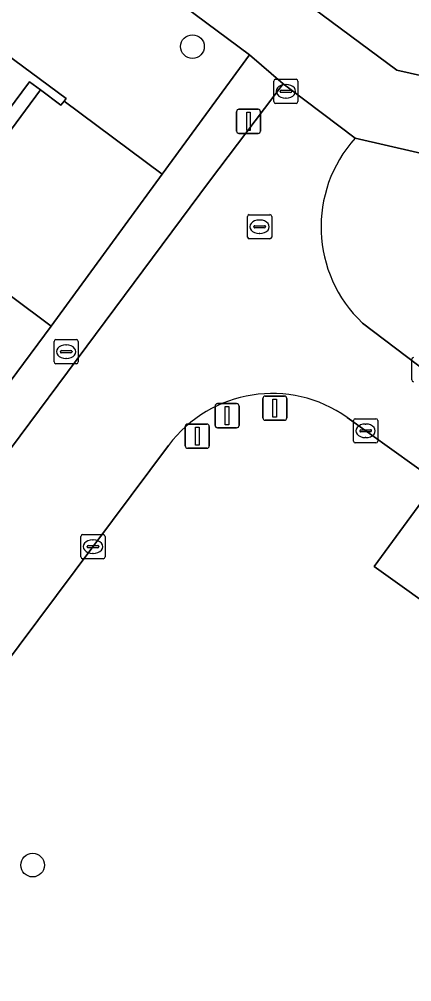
# Model space of a CAD drawing. Extents: x 160023 to 161302, y 384750 to 385707.
# Drawn here: x 160424.6 to 160440.82, y 385250.71 to 385290.53 of the extents above; entities that cross this region are included whole.
import ezdxf

# ---------------------------------------------------------------- set-up
doc = ezdxf.new("R2010")
doc.units = 0
for name, color, linetype in [('IMGEO_Afsluitpaal', 7, 'Continuous'), ('IMGEO_Boom', 7, 'Continuous'), ('IMGEO_Brandkraan', 7, 'Continuous'), ('IMGEO_Grasland_overig', 7, 'Continuous'), ('IMGEO_Groenvoorziening', 7, 'Continuous'), ('IMGEO_Kolk', 7, 'Continuous'), ('IMGEO_Lichtmast', 7, 'Continuous'), ('IMGEO_Pand', 7, 'Continuous'), ('IMGEO_Rijbaan_lokaal_open', 7, 'Continuous'), ('IMGEO_Rioolput', 7, 'Continuous'), ('IMGEO_Voetpad_open', 7, 'Continuous')]:
    doc.layers.add(name, color=color, linetype=linetype)

msp = doc.modelspace()

# ---------------------------------------------------------------- linework, layer by layer
at = {"layer": 'IMGEO_Afsluitpaal'}
for p, q in [((160434.667, 385274.041), (160434.667, 385274.841)), ((160434.667, 385274.841), (160434.667, 385274.041)), ((160434.767, 385274.941), (160435.557, 385274.941)), ((160435.557, 385274.941), (160434.767, 385274.941)), ((160435.657, 385274.841), (160435.657, 385274.041)), ((160435.657, 385274.041), (160435.657, 385274.841)), ((160432.695, 385273.728), (160432.695, 385274.528)), ((160432.695, 385274.528), (160432.695, 385273.728)), ((160432.795, 385274.628), (160433.585, 385274.628)), ((160433.585, 385274.628), (160432.795, 385274.628)), ((160433.685, 385274.528), (160433.685, 385273.728)), ((160433.685, 385273.728), (160433.685, 385274.528)), ((160431.46, 385272.88), (160431.46, 385273.68)), ((160431.46, 385273.68), (160431.46, 385272.88)), ((160431.56, 385273.78), (160432.35, 385273.78)), ((160432.35, 385273.78), (160431.56, 385273.78)), ((160432.45, 385273.68), (160432.45, 385272.88)), ((160432.45, 385272.88), (160432.45, 385273.68)), ((160433.585, 385273.628), (160432.795, 385273.628)), ((160432.795, 385273.628), (160433.585, 385273.628)), ((160435.557, 385273.941), (160434.767, 385273.941)), ((160434.767, 385273.941), (160435.557, 385273.941)), ((160432.35, 385272.78), (160431.56, 385272.78)), ((160431.56, 385272.78), (160432.35, 385272.78))]:
    msp.add_line(p, q, dxfattribs=at)
for points in [[(160435.087, 385274.816), (160435.237, 385274.816), (160435.237, 385274.066), (160435.087, 385274.066), (160435.087, 385274.816)], [(160433.115, 385274.503), (160433.265, 385274.503), (160433.265, 385273.753), (160433.115, 385273.753), (160433.115, 385274.503)], [(160431.88, 385273.655), (160432.03, 385273.655), (160432.03, 385272.905), (160431.88, 385272.905), (160431.88, 385273.655)]]:
    msp.add_lwpolyline(points, dxfattribs=at)
for centre, start, end in [((160434.767, 385274.841), 90, 180), ((160434.767, 385274.841), 90, 180), ((160435.557, 385274.841), 0, 90), ((160435.557, 385274.841), 360, 90), ((160432.795, 385274.528), 90, 180), ((160432.795, 385274.528), 90, 180), ((160433.585, 385274.528), 0, 90), ((160433.585, 385274.528), 360, 90), ((160434.767, 385274.041), 180, 270), ((160434.767, 385274.041), 180, 270), ((160435.557, 385274.041), 270, 0), ((160435.557, 385274.041), 270, 0), ((160431.56, 385273.68), 90, 180), ((160431.56, 385273.68), 90, 180), ((160432.35, 385273.68), 0, 90), ((160432.35, 385273.68), 360, 90), ((160432.795, 385273.728), 180, 270), ((160432.795, 385273.728), 180, 270), ((160433.585, 385273.728), 270, 0), ((160433.585, 385273.728), 270, 0), ((160431.56, 385272.88), 180, 270), ((160431.56, 385272.88), 180, 270), ((160432.35, 385272.88), 270, 0), ((160432.35, 385272.88), 270, 0)]:
    msp.add_arc(centre, 0.1, start, end, dxfattribs=at)
at = {"layer": 'IMGEO_Boom'}
for centre in [(160431.758, 385289.399), (160425.149, 385255.537)]:
    msp.add_circle(centre, 0.489, dxfattribs=at)
at = {"layer": 'IMGEO_Brandkraan'}
for p, q in [((160426.036, 385276.351), (160426.036, 385277.203)), ((160426.111, 385277.277), (160426.963, 385277.277)), ((160427.037, 385277.203), (160427.037, 385276.351)), ((160426.295, 385276.771), (160426.295, 385276.783)), ((160426.338, 385276.82), (160426.736, 385276.82)), ((160426.524, 385277.057), (160426.549, 385277.057)), ((160426.779, 385276.783), (160426.779, 385276.771)), ((160426.733, 385276.734), (160426.335, 385276.734)), ((160426.547, 385276.497), (160426.522, 385276.497)), ((160426.963, 385276.277), (160426.111, 385276.277))]:
    msp.add_line(p, q, dxfattribs=at)
for points in [[(160426.036, 385276.351), (160426.036, 385277.203)], [(160426.111, 385277.277), (160426.963, 385277.277)], [(160427.037, 385277.203), (160427.037, 385276.351)], [(160426.963, 385276.277), (160426.111, 385276.277)]]:
    msp.add_lwpolyline(points, dxfattribs=at)
for centre, radius, start, end in [((160426.113, 385277.201), 0.0765, 91.552, 178.448), ((160426.113, 385277.201), 0.0765, 91.552, 178.448), ((160426.961, 385277.201), 0.0765, 1.552, 88.448), ((160426.961, 385277.201), 0.0765, 1.552, 88.448), ((160426.335, 385276.78), 0.0403, 85.8775, 175.7526), ((160426.332, 385276.77), 0.0366, 178.938, 274.7102), ((160426.736, 385276.777), 0.043, 264.8664, 352.4533), ((160426.74, 385276.782), 0.0386, 1.7309, 96.639), ((160426.113, 385276.353), 0.0765, 181.552, 268.448), ((160426.113, 385276.353), 0.0765, 181.552, 268.448), ((160426.961, 385276.353), 0.0765, 271.552, 358.448), ((160426.961, 385276.353), 0.0765, 271.552, 358.448)]:
    msp.add_arc(centre, radius, start, end, dxfattribs=at)
for centre, major_axis, ratio, start_param, end_param in [((160426.523, 385276.777), (-0.387, 0.002), 0.722429, 4.712389, 7.853982), ((160426.548, 385276.777), (-0.39, 0.002), 0.717154, 1.570796, 4.712389)]:
    msp.add_ellipse(centre, major_axis=major_axis, ratio=ratio, start_param=start_param, end_param=end_param, dxfattribs=at)
at = {"layer": 'IMGEO_Grasland_overig'}
msp.add_lwpolyline([(160372.006, 385353.223), (160367.551, 385350.863), (160360.892, 385347.448), (160375.119, 385336.693), (160440.214, 385288.427), (160451.586, 385285.854), (160464.832, 385276.029), (160469.141, 385272.846), (160469.269, 385273.017), (160471.586, 385276.117)], dxfattribs=at)
at = {"layer": 'IMGEO_Groenvoorziening'}
for points in [[(160421.112, 385298.718), (160418.845, 385295.714), (160421.971, 385293.287), (160420.792, 385291.519), (160426.53, 385287.253), (160426.448, 385287.143), (160430.511, 385284.122), (160434.116, 385289.055)], [(160425.914, 385277.833), (160422.673, 385280.242), (160420.973, 385277.958), (160424.216, 385275.547)]]:
    msp.add_lwpolyline(points, close=True, dxfattribs=at)
for points in [[(160438.786, 385277.961), (160443.79, 385274.163), (160441.842, 385271.41), (160439.269, 385267.885), (160445.459, 385263.463), (160456.349, 385278.671), (160450.835, 385282.771), (160438.484, 385285.613)], [(160486.573, 385256.195), (160473.728, 385265.747), (160473.128, 385264.857), (160466.403, 385269.746), (160467.077, 385270.693), (160456.349, 385278.671), (160445.459, 385263.463), (160439.269, 385267.885), (160441.842, 385271.41), (160438.157, 385274.048)], [(160430.766, 385272.898), (160416.095, 385253.243), (160415.954, 385253.054), (160417.614, 385251.816), (160427.216, 385244.654), (160450.023, 385227.786), (160468.159, 385214.178), (160481.35, 385232.629), (160489.078, 385226.722), (160491.999, 385230.602), (160493.475, 385232.642), (160495.737, 385235.736), (160498.717, 385239.811), (160484.928, 385250), (160483.249, 385251.24), (160486.573, 385256.195)]]:
    msp.add_lwpolyline(points, dxfattribs=at)
for centre, radius, start, end in [((160442.561, 385281.942), 5.486, 137.9983, 226.522), ((160435.048, 385269.706), 5.341, 54.3955, 143.2925)]:
    msp.add_arc(centre, radius, start, end, dxfattribs=at)
at = {"layer": 'IMGEO_Kolk'}
for p, q in [((160435.119, 385287.123), (160435.119, 385287.975)), ((160435.194, 385288.049), (160436.046, 385288.049)), ((160436.12, 385287.975), (160436.12, 385287.123)), ((160435.378, 385287.543), (160435.378, 385287.555)), ((160435.816, 385287.506), (160435.418, 385287.506)), ((160435.421, 385287.592), (160435.819, 385287.592)), ((160435.607, 385287.829), (160435.632, 385287.829)), ((160435.862, 385287.555), (160435.862, 385287.543)), ((160435.63, 385287.269), (160435.605, 385287.269)), ((160436.046, 385287.049), (160435.194, 385287.049)), ((160440.823, 385275.61), (160440.823, 385276.462)), ((160438.49, 385274.003), (160439.342, 385274.003)), ((160438.415, 385273.077), (160438.415, 385273.929)), ((160438.903, 385273.783), (160438.928, 385273.783)), ((160439.416, 385273.929), (160439.416, 385273.077)), ((160438.674, 385273.497), (160438.674, 385273.509)), ((160439.112, 385273.46), (160438.714, 385273.46)), ((160438.717, 385273.546), (160439.115, 385273.546)), ((160438.926, 385273.223), (160438.901, 385273.223)), ((160439.158, 385273.509), (160439.158, 385273.497)), ((160439.342, 385273.003), (160438.49, 385273.003)), ((160427.218, 385269.211), (160428.07, 385269.211)), ((160427.143, 385268.285), (160427.143, 385269.137)), ((160427.631, 385268.991), (160427.656, 385268.991)), ((160428.144, 385269.137), (160428.144, 385268.285)), ((160427.402, 385268.705), (160427.402, 385268.717)), ((160427.84, 385268.668), (160427.442, 385268.668)), ((160427.445, 385268.754), (160427.843, 385268.754)), ((160427.654, 385268.431), (160427.629, 385268.431)), ((160427.886, 385268.717), (160427.886, 385268.705)), ((160428.07, 385268.211), (160427.218, 385268.211))]:
    msp.add_line(p, q, dxfattribs=at)
for points in [[(160435.119, 385287.123), (160435.119, 385287.975)], [(160435.194, 385288.049), (160436.046, 385288.049)], [(160436.12, 385287.975), (160436.12, 385287.123)], [(160436.046, 385287.049), (160435.194, 385287.049)], [(160440.823, 385275.61), (160440.823, 385276.462)], [(160438.49, 385274.003), (160439.342, 385274.003)], [(160438.415, 385273.077), (160438.415, 385273.929)], [(160439.416, 385273.929), (160439.416, 385273.077)], [(160439.342, 385273.003), (160438.49, 385273.003)], [(160427.218, 385269.211), (160428.07, 385269.211)], [(160427.143, 385268.285), (160427.143, 385269.137)], [(160428.144, 385269.137), (160428.144, 385268.285)], [(160428.07, 385268.211), (160427.218, 385268.211)]]:
    msp.add_lwpolyline(points, dxfattribs=at)
for centre, radius, start, end in [((160435.196, 385287.973), 0.0765, 91.552, 178.448), ((160435.196, 385287.973), 0.0765, 91.552, 178.448), ((160436.044, 385287.973), 0.0765, 1.552, 88.448), ((160436.044, 385287.973), 0.0765, 1.552, 88.448), ((160435.418, 385287.552), 0.0403, 85.8775, 175.7526), ((160435.415, 385287.542), 0.0366, 178.938, 274.7102), ((160435.819, 385287.549), 0.043, 264.8664, 352.4533), ((160435.823, 385287.554), 0.0386, 1.7309, 96.639), ((160435.196, 385287.125), 0.0765, 181.552, 268.448), ((160435.196, 385287.125), 0.0765, 181.552, 268.448), ((160436.044, 385287.125), 0.0765, 271.552, 358.448), ((160436.044, 385287.125), 0.0765, 271.552, 358.448), ((160440.9, 385276.46), 0.0765, 91.552, 178.448), ((160440.9, 385276.46), 0.0765, 91.552, 178.448), ((160440.9, 385275.612), 0.0765, 181.552, 268.448), ((160440.9, 385275.612), 0.0765, 181.552, 268.448), ((160438.492, 385273.927), 0.0765, 91.552, 178.448), ((160438.492, 385273.927), 0.0765, 91.552, 178.448), ((160439.34, 385273.927), 0.0765, 1.552, 88.448), ((160439.34, 385273.927), 0.0765, 1.552, 88.448), ((160438.714, 385273.506), 0.0403, 85.8775, 175.7526), ((160438.711, 385273.496), 0.0366, 178.938, 274.7102), ((160439.115, 385273.503), 0.043, 264.8664, 352.4533), ((160439.119, 385273.508), 0.0386, 1.7309, 96.639), ((160438.492, 385273.079), 0.0765, 181.552, 268.448), ((160438.492, 385273.079), 0.0765, 181.552, 268.448), ((160439.34, 385273.079), 0.0765, 271.552, 358.448), ((160439.34, 385273.079), 0.0765, 271.552, 358.448), ((160427.22, 385269.135), 0.0765, 91.552, 178.448), ((160427.22, 385269.135), 0.0765, 91.552, 178.448), ((160428.068, 385269.135), 0.0765, 1.552, 88.448), ((160428.068, 385269.135), 0.0765, 1.552, 88.448), ((160427.442, 385268.714), 0.0403, 85.8775, 175.7526), ((160427.439, 385268.704), 0.0366, 178.938, 274.7102), ((160427.843, 385268.711), 0.043, 264.8664, 352.4533), ((160427.847, 385268.716), 0.0386, 1.7309, 96.639), ((160427.22, 385268.287), 0.0765, 181.552, 268.448), ((160427.22, 385268.287), 0.0765, 181.552, 268.448), ((160428.068, 385268.287), 0.0765, 271.552, 358.448), ((160428.068, 385268.287), 0.0765, 271.552, 358.448)]:
    msp.add_arc(centre, radius, start, end, dxfattribs=at)
for centre, major_axis, ratio, start_param, end_param in [((160435.606, 385287.549), (-0.387, 0.002), 0.722429, 4.712389, 7.853982), ((160435.631, 385287.549), (-0.39, 0.002), 0.717154, 1.570796, 4.712389), ((160438.902, 385273.503), (-0.387, 0.002), 0.722429, 4.712389, 7.853982), ((160438.927, 385273.503), (-0.39, 0.002), 0.717154, 1.570796, 4.712389), ((160427.63, 385268.711), (-0.387, 0.002), 0.722429, 4.712389, 7.853982), ((160427.655, 385268.711), (-0.39, 0.002), 0.717154, 1.570796, 4.712389)]:
    msp.add_ellipse(centre, major_axis=major_axis, ratio=ratio, start_param=start_param, end_param=end_param, dxfattribs=at)
at = {"layer": 'IMGEO_Lichtmast'}
for p, q in [((160433.58, 385285.905), (160433.58, 385286.705)), ((160433.58, 385286.705), (160433.58, 385285.905)), ((160433.68, 385286.805), (160434.47, 385286.805)), ((160434.47, 385286.805), (160433.68, 385286.805)), ((160434.57, 385286.705), (160434.57, 385285.905)), ((160434.57, 385285.905), (160434.57, 385286.705)), ((160434.47, 385285.805), (160433.68, 385285.805)), ((160433.68, 385285.805), (160434.47, 385285.805))]:
    msp.add_line(p, q, dxfattribs=at)
msp.add_lwpolyline([(160434, 385286.68), (160434.15, 385286.68), (160434.15, 385285.93), (160434, 385285.93), (160434, 385286.68)], dxfattribs=at)
for centre, start, end in [((160433.68, 385286.705), 90, 180), ((160433.68, 385286.705), 90, 180), ((160434.47, 385286.705), 0, 90), ((160434.47, 385286.705), 360, 90), ((160433.68, 385285.905), 180, 270), ((160433.68, 385285.905), 180, 270), ((160434.47, 385285.905), 270, 0), ((160434.47, 385285.905), 270, 0)]:
    msp.add_arc(centre, 0.1, start, end, dxfattribs=at)
at = {"layer": 'IMGEO_Pand'}
msp.add_lwpolyline([(160417.422, 385293.665), (160418.106, 385293.157), (160407.146, 385278.415), (160415.4, 385272.251), (160415.506, 385272.394), (160414.686, 385273.004), (160414.185, 385273.376), (160420.494, 385281.862), (160425.015, 385287.944), (160425.469, 385287.607), (160426.322, 385286.972), (160426.448, 385287.143), (160426.53, 385287.253), (160420.792, 385291.519), (160417.594, 385293.897)], close=True, dxfattribs=at)
at = {"layer": 'IMGEO_Rijbaan_lokaal_open'}
for points in [[(160425.469, 385287.607), (160425.015, 385287.944), (160420.494, 385281.862), (160420.967, 385281.51)], [(160430.511, 385284.122), (160426.448, 385287.143), (160426.322, 385286.972), (160425.469, 385287.607), (160420.967, 385281.51), (160422.673, 385280.242), (160425.914, 385277.833)]]:
    msp.add_lwpolyline(points, close=True, dxfattribs=at)
for points in [[(160438.484, 385285.613), (160435.729, 385287.692), (160435.504, 385287.862), (160432.461, 385283.83), (160419.151, 385265.926), (160405.248, 385247.11), (160401.722, 385242.347), (160400.915, 385241.255)], [(160438.157, 385274.048), (160441.842, 385271.41), (160443.79, 385274.163), (160438.786, 385277.961)], [(160405.551, 385239.54), (160411.637, 385247.286), (160413.668, 385250), (160414.882, 385251.622), (160415.954, 385253.054), (160416.095, 385253.243), (160430.766, 385272.898)]]:
    msp.add_lwpolyline(points, dxfattribs=at)
for centre, radius, start, end in [((160442.561, 385281.942), 5.486, 137.9983, 226.522), ((160435.048, 385269.706), 5.341, 54.3955, 143.2925)]:
    msp.add_arc(centre, radius, start, end, dxfattribs=at)
at = {"layer": 'IMGEO_Rioolput'}
for p, q in [((160434.032, 385281.519), (160434.032, 385282.371)), ((160434.107, 385282.445), (160434.959, 385282.445)), ((160435.033, 385282.371), (160435.033, 385281.519)), ((160434.291, 385281.939), (160434.291, 385281.951)), ((160434.334, 385281.988), (160434.732, 385281.988)), ((160434.52, 385282.225), (160434.545, 385282.225)), ((160434.775, 385281.951), (160434.775, 385281.939)), ((160434.729, 385281.902), (160434.331, 385281.902)), ((160434.543, 385281.665), (160434.518, 385281.665)), ((160434.959, 385281.445), (160434.107, 385281.445))]:
    msp.add_line(p, q, dxfattribs=at)
for points in [[(160434.032, 385281.519), (160434.032, 385282.371)], [(160434.107, 385282.445), (160434.959, 385282.445)], [(160435.033, 385282.371), (160435.033, 385281.519)], [(160434.959, 385281.445), (160434.107, 385281.445)]]:
    msp.add_lwpolyline(points, dxfattribs=at)
for centre, radius, start, end in [((160434.109, 385282.369), 0.0765, 91.552, 178.448), ((160434.109, 385282.369), 0.0765, 91.552, 178.448), ((160434.957, 385282.369), 0.0765, 1.552, 88.448), ((160434.957, 385282.369), 0.0765, 1.552, 88.448), ((160434.331, 385281.948), 0.0403, 85.8775, 175.7526), ((160434.328, 385281.938), 0.0366, 178.938, 274.7102), ((160434.732, 385281.945), 0.043, 264.8664, 352.4533), ((160434.736, 385281.95), 0.0386, 1.7309, 96.639), ((160434.109, 385281.521), 0.0765, 181.552, 268.448), ((160434.109, 385281.521), 0.0765, 181.552, 268.448), ((160434.957, 385281.521), 0.0765, 271.552, 358.448), ((160434.957, 385281.521), 0.0765, 271.552, 358.448)]:
    msp.add_arc(centre, radius, start, end, dxfattribs=at)
for centre, major_axis, ratio, start_param, end_param in [((160434.519, 385281.945), (-0.387, 0.002), 0.722429, 4.712389, 7.853982), ((160434.544, 385281.945), (-0.39, 0.002), 0.717154, 1.570796, 4.712389)]:
    msp.add_ellipse(centre, major_axis=major_axis, ratio=ratio, start_param=start_param, end_param=end_param, dxfattribs=at)
at = {"layer": 'IMGEO_Voetpad_open'}
for points in [[(160502.711, 385247.976), (160497.491, 385251.899), (160477.079, 385266.982), (160470.82, 385271.605), (160469.141, 385272.846), (160464.832, 385276.029), (160451.586, 385285.854), (160440.214, 385288.427), (160375.119, 385336.693), (160360.892, 385347.448)], [(160357.697, 385345.725), (160385.071, 385325.42), (160390.707, 385321.238), (160402.452, 385312.526), (160419.309, 385300.022), (160421.112, 385298.718), (160434.116, 385289.055), (160435.504, 385287.862), (160435.729, 385287.692), (160438.484, 385285.613), (160450.835, 385282.771), (160456.349, 385278.671), (160467.077, 385270.693), (160473.728, 385265.747), (160486.573, 385256.195), (160494.904, 385250)], [(160419.151, 385265.926), (160432.461, 385283.83), (160435.504, 385287.862), (160434.116, 385289.055), (160430.511, 385284.122), (160425.914, 385277.833), (160424.216, 385275.547), (160422.368, 385273.091), (160416.849, 385265.755), (160414.868, 385263.122), (160413.185, 385260.885), (160408.543, 385254.716), (160405.539, 385250.725), (160404.994, 385250), (160401.084, 385244.803)]]:
    msp.add_lwpolyline(points, dxfattribs=at)

doc.saveas('drawing.dxf')
